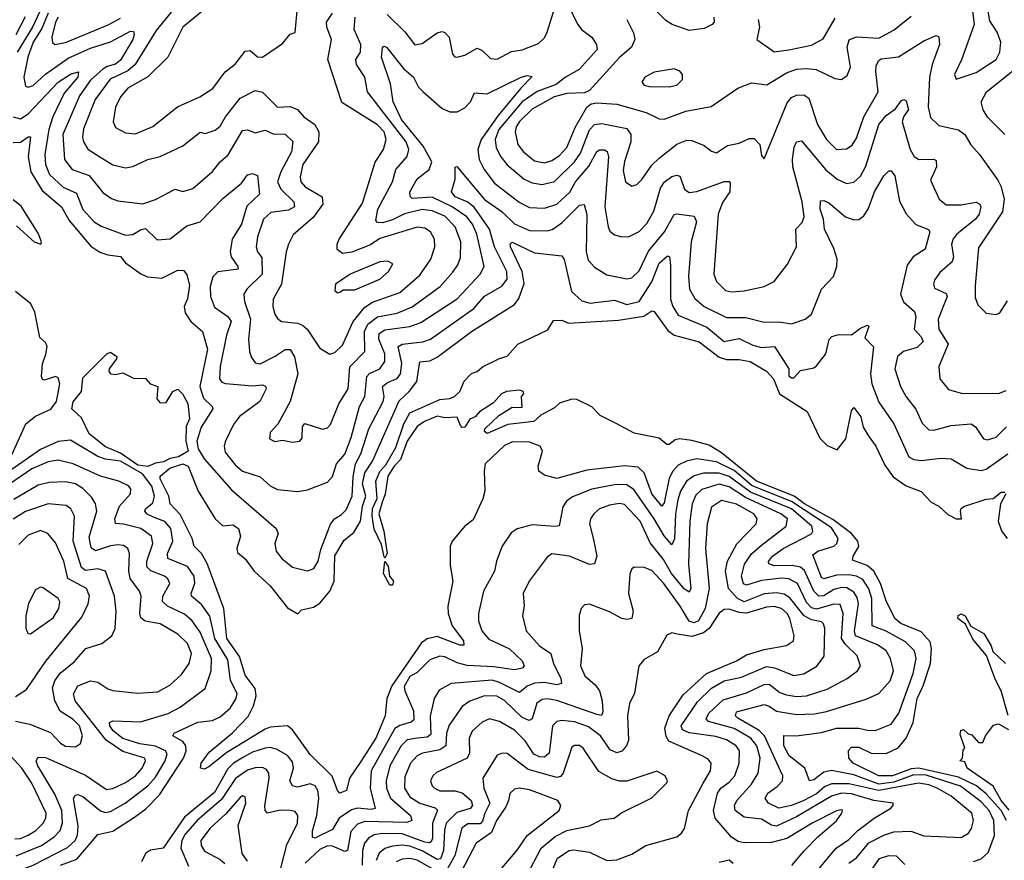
# Model space of a CAD drawing. Extents: x 1443846 to 1577407, y 839182 to 927291.
# Tile 504 of 535: x 1568131 to 1572078, y 889766 to 893135. Entities that reach past the tile are written whole.
import ezdxf

# ---------------------------------------------------------------- set-up
doc = ezdxf.new("R2010")
doc.units = 0

msp = doc.modelspace()

# ---------------------------------------------------------------- linework, layer by layer
at = {"layer": '0CON20XD'}
for points in [[(1569604.4, 893155), (1569675.5, 893085.5), (1569715, 893034), (1569745, 893040), (1569805, 893082.7), (1569825, 893087.5), (1569835, 893083.3), (1569852.5, 893065), (1569866.5, 892996.5), (1569875, 892986), (1569885, 892984.3), (1569915, 892992.5), (1569965, 893020), (1569985, 893010.8), (1570018.7, 892978.7), (1570045, 892976.7), (1570102.4, 893007.6), (1570145, 893013.8), (1570210.9, 893039.1), (1570235, 893061.8), (1570245.8, 893085), (1570283.6, 893205)], [(1570311.1, 893235), (1570367.1, 893117.1), (1570385, 893094.6), (1570425.3, 893065), (1570443.3, 893035), (1570445.9, 893015), (1570374.3, 892935.7), (1570319.2, 892905), (1570282.2, 892875), (1570205, 892846.5), (1570145, 892805.6), (1570051.5, 892695), (1570037.2, 892655), (1570041.5, 892621.5), (1570059.7, 892585), (1570085, 892553.1), (1570154.1, 892495), (1570185, 892480.7), (1570225.7, 892474.3), (1570275, 892486.2), (1570355, 892565.2), (1570379.7, 892600.3), (1570415, 892693.7), (1570435, 892714.5), (1570465, 892719), (1570565, 892698.8), (1570580.8, 892675), (1570581, 892645), (1570555, 892567.1), (1570550.9, 892530.9), (1570560, 892485), (1570585, 892467.5), (1570605, 892474.3), (1570625, 892494.5), (1570665, 892551.2), (1570695, 892580.4), (1570765, 892635.7), (1570805, 892652.2), (1570825, 892650.7), (1570875, 892631.2), (1570905, 892607.5), (1570925, 892600.9), (1570968.8, 892631.2), (1571015, 892639.7), (1571055, 892658.5), (1571075, 892659.1), (1571098.5, 892635), (1571105, 892590), (1571115, 892576.7), (1571208, 892802), (1571225, 892823.5), (1571245, 892832.9), (1571275, 892833.8), (1571295, 892820.4), (1571329.5, 892715), (1571365.3, 892655), (1571405, 892614.7), (1571445, 892617.1), (1571468, 892632), (1571485, 892660), (1571514.9, 892745.1), (1571572.7, 892845), (1571562.5, 892927.5), (1571565, 892950.8), (1571575, 892971.2), (1571585, 892978.2), (1571653.7, 892986.3), (1571755, 893049.4), (1571805, 893071.4), (1571816.2, 893066.2), (1571818.8, 893035), (1571788.8, 892955), (1571778.4, 892905), (1571773.4, 892785), (1571782.2, 892742.2), (1571815, 892710.4), (1571895, 892692.9), (1571920, 892675), (1571943.9, 892633.9), (1571979.2, 892595), (1572052.3, 892492.3), (1572066, 892465), (1572078.1, 892415), (1572071.3, 892365), (1571975, 892220), (1571961.3, 892068.7), (1571960.9, 892020.9), (1571971.8, 891991.8), (1572005, 891958), (1572045, 891953.3), (1572059.7, 891960.3), (1572091.3, 892008.7)], [(1568211.3, 893165), (1568182.9, 893105), (1568121.5, 893005)], [(1568245, 893161), (1568220.6, 893099.4), (1568184.9, 893045), (1568164.2, 892985), (1568148.3, 892905), (1568155, 892868.2), (1568165, 892864.7), (1568185, 892871.1), (1568235, 892916.5), (1568325, 892981.2), (1568415, 893021.1), (1568495, 893045.9), (1568575, 893088.5), (1568587.3, 893087.3), (1568590.8, 893075), (1568585.2, 893055), (1568535, 892972.5), (1568515, 892956.6), (1568482.2, 892947.8), (1568464, 892936), (1568415, 892892.1), (1568371, 892829), (1568304.8, 892675), (1568311, 892575), (1568341.8, 892535), (1568409.9, 892509.9), (1568465, 892442.3), (1568498.7, 892418.7), (1568525, 892408.7), (1568625, 892396.2), (1568675, 892413.6), (1568755, 892455.5), (1568785, 892446.7), (1568825, 892458.8), (1568903.5, 892526.5), (1568934.5, 892565.5), (1568966.5, 892593.5), (1569025, 892691.2), (1569045, 892693.8), (1569075, 892681.2), (1569115, 892691.5), (1569147.6, 892677.6), (1569195, 892675.9), (1569226.2, 892646.2), (1569221.1, 892605), (1569178.3, 892525), (1569165.2, 892485), (1569178.1, 892455), (1569230.8, 892405), (1569232.9, 892385), (1569209.1, 892370.9), (1569137.9, 892362.1), (1569108.4, 892335), (1569084.7, 892265), (1569079.4, 892225), (1569084.6, 892205), (1569101.3, 892181.3), (1569103, 892115), (1569041.5, 892055), (1569030, 892035), (1569032.5, 892005), (1569056, 891935), (1569047.9, 891855), (1569052.2, 891805), (1569060.5, 891780.5), (1569075, 891760), (1569095, 891755.4), (1569155, 891785.7)], [(1568738.4, 893165), (1568678.3, 893091.7), (1568594.1, 892955), (1568565, 892929.6), (1568493.8, 892896.2), (1568434.1, 892815), (1568386.8, 892696.8), (1568383.4, 892663.4), (1568386.6, 892645), (1568405, 892615.5), (1568452.7, 892585), (1568505, 892553.4), (1568555, 892541.6), (1568585, 892546), (1568645, 892574.6), (1568695, 892586.1), (1568785, 892628.8), (1568855, 892684.4), (1568875, 892678.8), (1568915, 892691.8), (1568935, 892708.2), (1568956.2, 892745), (1569015, 892819.7), (1569075, 892850.9), (1569105, 892844.7), (1569165, 892783.8), (1569215, 892787.2), (1569244.8, 892774.8), (1569270.9, 892745), (1569315, 892715.3), (1569330.4, 892685), (1569329.4, 892645), (1569266.2, 892555), (1569255.3, 892505), (1569258.7, 892485), (1569276.1, 892465), (1569344, 892425), (1569346.2, 892395), (1569308, 892342), (1569227.7, 892272.3), (1569208.9, 892235), (1569198.9, 892205), (1569180.3, 892075), (1569147.5, 892015), (1569146.1, 891985), (1569154.6, 891955), (1569165, 891937.1), (1569181.2, 891925), (1569245, 891919), (1569265, 891911.1), (1569283.9, 891893.9), (1569335, 891817.8), (1569375, 891794.6), (1569395, 891801.1), (1569425, 891830), (1569468.2, 891925), (1569515, 891982.7), (1569545, 892002.4), (1569655, 892041.7), (1569735, 892111.2), (1569779.4, 892175), (1569794.7, 892225), (1569793.4, 892255), (1569777.7, 892285), (1569755, 892299.2), (1569725, 892303.7), (1569575, 892257.2), (1569537.4, 892232.6), (1569462.9, 892202.9), (1569425, 892197.5), (1569403.3, 892213.3), (1569403.3, 892235), (1569411.6, 892255), (1569505, 892399.5), (1569556.5, 892563.5), (1569590, 892615), (1569600.2, 892655), (1569592.7, 892685), (1569565, 892713), (1569422.7, 892802.7), (1569366.2, 892975), (1569381.6, 893055), (1569362.6, 893105), (1569361.4, 893125), (1569385, 893160.6)], [(1568859.3, 893165), (1568785, 893104.5), (1568724.8, 892985.2), (1568645, 892905.3), (1568565, 892860), (1568534.7, 892825), (1568515.3, 892784.7), (1568506.4, 892725), (1568515, 892703.1), (1568555, 892680.9), (1568595, 892676.9), (1568665, 892706.9), (1568763.3, 892785), (1568854, 892826), (1568905, 892859.3), (1568955, 892925.5), (1568995, 892956.9), (1569035, 893009.3), (1569055, 893011.2), (1569085, 892986.2), (1569105, 892984.4), (1569185, 893040), (1569215, 893076.2), (1569235, 893083.8), (1569244.7, 893185)], [(1570913.2, 893145), (1570914.6, 893125.4), (1570906.5, 893115), (1570875, 893099.2), (1570815, 893091.2), (1570746.1, 893116.1), (1570721.7, 893131.7), (1570681.3, 893171.3)], [(1571950.5, 893170.5), (1571957.5, 893115), (1571906.5, 892973.5), (1571878.6, 892915), (1571885, 892896.2), (1571965, 892922.7), (1572045, 892974.6), (1572060.7, 893005), (1572063.8, 893045), (1572050, 893085), (1572020.3, 893130.3), (1572010.8, 893185)], [(1568153.2, 893146.8), (1568115.7, 893074.3)], [(1568285.6, 893145), (1568275, 893124.6), (1568260.2, 893065), (1568263.4, 893043.4), (1568272.5, 893035), (1568315, 893043.1), (1568485.9, 893114.1), (1568535, 893140.7)], [(1569155, 891785.7), (1569195, 891812.7), (1569215, 891812.5), (1569233.1, 891783.1), (1569245.8, 891715), (1569216.1, 891605), (1569166.1, 891513.9), (1569135, 891480), (1569132, 891455), (1569154.5, 891444.5), (1569185, 891449.5), (1569225, 891441.5), (1569254.6, 891445.4), (1569262.9, 891457.1), (1569265.3, 891505), (1569273.7, 891516.3), (1569345, 891493.5), (1569365, 891498.9), (1569376.9, 891513.1), (1569411.2, 891595), (1569448.1, 891655), (1569455, 891743.8), (1569514.8, 891805.2), (1569513, 891885), (1569527, 891915), (1569565, 891943.3), (1569645, 891958.5), (1569705, 891984), (1569816.7, 892065), (1569867.5, 892122.5), (1569887.9, 892152.1), (1569897.8, 892182.2), (1569900, 892245), (1569876.6, 892305), (1569835, 892347.2), (1569785, 892369.1), (1569745, 892373.7), (1569673.4, 892356.6), (1569625, 892332.6), (1569585, 892321), (1569565, 892322.1), (1569559.5, 892329.5), (1569566.6, 892375), (1569625.5, 892484.5), (1569638.8, 892535), (1569683.8, 892586.2), (1569691.7, 892615), (1569680.2, 892645), (1569525.6, 892845.6), (1569514.1, 892905), (1569481.2, 892955), (1569478.4, 892975), (1569497.2, 893005), (1569499.3, 893035), (1569471.6, 893095), (1569476.1, 893145)], [(1570565, 893136.2), (1570592, 893082), (1570597.1, 893055), (1570583.4, 893025), (1570535, 892983.1), (1570415, 892850.4), (1570395, 892841.5), (1570325, 892839.3), (1570273.8, 892826.2), (1570185, 892776.1), (1570135, 892727.1), (1570122, 892705), (1570117.4, 892685), (1570128.4, 892635), (1570150.5, 892605), (1570195, 892569.1), (1570235, 892560.9), (1570265, 892571), (1570295, 892590.7), (1570325, 892622.2), (1570357.9, 892702.1), (1570405, 892784.6), (1570422.6, 892797.4), (1570445, 892801.8), (1570525, 892796.6), (1570643, 892763), (1570695, 892737.3), (1570715, 892735.5), (1570801.7, 892768.3), (1570902.7, 892787.3), (1571009.3, 892860.7), (1571065, 892881.1), (1571125.8, 892874.2), (1571205, 892922), (1571245, 892935.9), (1571285, 892939.6), (1571323.8, 892935), (1571398.9, 892898.9), (1571425.5, 892894.5), (1571448.7, 892911.3), (1571460.9, 892945), (1571448.6, 893025), (1571455.7, 893054.3), (1571485, 893066.6), (1571575, 893061), (1571636.1, 893093.9), (1571705, 893148.5)], [(1571091.4, 893135), (1571097.1, 893105), (1571085.8, 893055), (1571155.5, 893005.5)], [(1571155.5, 893005.5), (1571215, 893013.8), (1571305, 893033.3), (1571352.5, 893057.5), (1571399.7, 893140.3)], [(1568105.2, 892745.2), (1568135, 892737.6), (1568165, 892758), (1568285.3, 892885), (1568335, 892916.5), (1568366.4, 892926.4), (1568364.1, 892905), (1568309.8, 892840.2), (1568264.6, 892745), (1568247.5, 892695), (1568231.5, 892595), (1568234.1, 892555), (1568250.8, 892515), (1568305, 892463.4), (1568359.4, 892439.4), (1568385, 892374.6), (1568429.6, 892325), (1568457.4, 892307.4), (1568555, 892270.8), (1568585, 892273.3), (1568615, 892293.2), (1568635, 892298.1), (1568682.4, 892252.4), (1568735, 892256.2), (1568801.4, 892308.6), (1568855, 892324.1), (1568945, 892418.5), (1569020, 892480), (1569045, 892513.6), (1569065, 892517.7), (1569085, 892510.6), (1569092.3, 892435), (1569042, 892388), (1569020.2, 892315), (1568982.6, 892255), (1568974.4, 892205), (1568978.8, 892185), (1569006.2, 892145), (1569006.4, 892135), (1568925, 892124.7), (1568906, 892104), (1568894.7, 892065), (1568896.5, 892025), (1568912.5, 891982.5), (1568965.8, 891945), (1568979.1, 891925), (1568959.8, 891870.2), (1568934.7, 891744.7), (1568932.2, 891695), (1568942, 891682), (1568956.5, 891676.5), (1569065, 891667.9), (1569105, 891671.9), (1569116.5, 891666.5), (1569119.4, 891655), (1569093.3, 891605), (1569012.1, 891545), (1568987.9, 891512.1), (1568955, 891443.3), (1568950.7, 891425), (1568955, 891401.8), (1568995, 891351.2), (1569024.5, 891325), (1569095, 891303.1), (1569135, 891266.2), (1569165, 891252.5), (1569245, 891244.5), (1569285, 891250.4), (1569365, 891281.8), (1569385.6, 891304.4), (1569400.8, 891355), (1569435, 891393.1), (1569459.9, 891460.1), (1569493.3, 891585), (1569515.2, 891625), (1569522.5, 891705), (1569533.2, 891716.8), (1569575, 891736.2), (1569595.2, 891765), (1569594.8, 891795.2), (1569570.9, 891855), (1569572.5, 891877.5), (1569595, 891892.4), (1569694.9, 891905.1), (1569738.8, 891921.2), (1569885, 892016.2), (1569976.6, 892115), (1569992.8, 892145), (1569963.6, 892275), (1569946.3, 892315), (1569923.7, 892345), (1569864.8, 892385), (1569785, 892423.6), (1569705, 892418.6), (1569696.1, 892426.1), (1569695.3, 892445.3), (1569725, 892497.6), (1569772.5, 892535), (1569783.8, 892565), (1569748, 892628), (1569662.3, 892735), (1569628, 892805), (1569617.9, 892877.9), (1569581.6, 892985), (1569585, 893022.5), (1569590.7, 893029.3), (1569601.4, 893025), (1569669.6, 892939.6), (1569710, 892905), (1569730, 892865), (1569746.7, 892846.7), (1569825, 892779.2), (1569855, 892766), (1569885, 892765.4), (1569915, 892781.1), (1569938.2, 892805), (1569955, 892841.5), (1570005, 892837), (1570141.2, 892905), (1570165, 892910.6), (1570185, 892906.7), (1570139.5, 892860.5), (1570049.7, 892750.3)], [(1570735, 892865.5), (1570765, 892871.8), (1570788.1, 892895), (1570788.6, 892915), (1570778, 892928), (1570755, 892937.5), (1570674, 892925), (1570637.5, 892905), (1570625.7, 892885), (1570635, 892872.2), (1570655, 892866.5), (1570735, 892865.5)], [(1572080.8, 892675), (1572012.2, 892742.2), (1571993.5, 892773.5), (1571985.8, 892805), (1572006.3, 892845), (1572119.2, 892935)], [(1570049.7, 892750.3), (1569981.3, 892655), (1569967.7, 892615), (1569972.4, 892575), (1569993, 892535), (1570035, 892479.7), (1570134, 892404), (1570175, 892382.5), (1570235, 892379.8), (1570285, 892395.2), (1570335.9, 892444.1), (1570359.5, 892485), (1570412.5, 892547.5), (1570445, 892606.7), (1570455, 892613.4), (1570475, 892612.7), (1570486.1, 892606.1), (1570491.7, 892585), (1570476.5, 892385), (1570490.6, 892305), (1570497.5, 892287.5), (1570515, 892272.7), (1570545, 892264.5), (1570575, 892265.4), (1570615, 892285.9), (1570645, 892317.9), (1570673.1, 892366.9), (1570700.3, 892459.7), (1570715, 892484.1), (1570745, 892505.8), (1570765, 892511.1), (1570777.6, 892507.6), (1570796.2, 892455), (1570815, 892442), (1570845, 892445.7), (1570955, 892486.7), (1570975, 892486.1), (1570979.6, 892479.6), (1570977.4, 892445), (1570947.9, 892402.1), (1570930.7, 892355), (1570913.2, 892115), (1570924.6, 892085), (1570960, 892050), (1570985, 892044.7), (1571035, 892047.5), (1571115, 892065.3), (1571155, 892085.5), (1571208.9, 892155), (1571245.7, 892224.3), (1571242.2, 892295), (1571267.5, 892322.5), (1571275.9, 892345), (1571267.4, 892405), (1571230.5, 892545), (1571228.4, 892575), (1571236.1, 892623.9), (1571245, 892645.9), (1571265, 892649.4), (1571315, 892590), (1571363.3, 892533.4), (1571408.5, 892495), (1571445, 892478.6), (1571475, 892483.4), (1571501.7, 892508.3), (1571522.7, 892547.3), (1571575, 892715.4), (1571605, 892750.8), (1571642.4, 892777.6), (1571665, 892809.4), (1571675, 892814.3), (1571685, 892810), (1571693.8, 892775), (1571674, 892746), (1571668, 892725), (1571700.9, 892615), (1571717, 892587), (1571735, 892574.1), (1571795, 892575.3), (1571805, 892570.6), (1571806.8, 892545), (1571782, 892492), (1571816.4, 892415), (1571845, 892393.4), (1571905, 892393), (1571965, 892404), (1571980.4, 892395), (1571984.6, 892385), (1571976.7, 892355), (1571962.8, 892335), (1571887.5, 892275), (1571873.1, 892256.9), (1571866.7, 892235), (1571873.8, 892185), (1571868.8, 892165), (1571819, 892121), (1571798.7, 892091.3), (1571793.6, 892075), (1571798.5, 892058.5), (1571845, 892037.5), (1571849.5, 892025), (1571813, 891935), (1571815.8, 891895), (1571853.1, 891835), (1571815.5, 891745), (1571820, 891695), (1571855, 891653.1), (1571905, 891638.2), (1572055, 891636.2), (1572085, 891648.2)], [(1568105, 892642.2), (1568135, 892643.3), (1568165, 892665.4), (1568175, 892665.7), (1568164.8, 892585), (1568176.3, 892525), (1568220.9, 892450.9), (1568299.4, 892385), (1568329.9, 892329.9), (1568416.7, 892226.7), (1568453.1, 892203.1), (1568485, 892192.3), (1568535, 892185.9), (1568555, 892160), (1568616.5, 892116.5), (1568644, 892104), (1568700.8, 892099.2), (1568765, 892131.2), (1568789.1, 892129.1), (1568801.6, 892111.6), (1568811.3, 892071.3), (1568803.7, 892016.3), (1568790.7, 891985), (1568795, 891960), (1568817.2, 891925), (1568863.8, 891885), (1568883.5, 891815), (1568853.3, 891665), (1568868.1, 891618.1), (1568903.3, 891585), (1568905.4, 891575), (1568858.1, 891501.9), (1568840.8, 891445), (1568846.7, 891415), (1568870.8, 891375), (1568980.1, 891250.1), (1569159.6, 891095), (1569167.3, 891075), (1569153.9, 891035), (1569159.6, 891005), (1569181.8, 890975), (1569225, 890940.9), (1569285, 890926.5), (1569310, 890935), (1569328.1, 890965), (1569338.8, 891011.2), (1569376.5, 891113.5), (1569392.9, 891135), (1569421.2, 891151.2), (1569440.2, 891169.8), (1569463.5, 891225), (1569467.9, 891302.1), (1569478, 891355), (1569498.4, 891395), (1569530.8, 891495), (1569588.4, 891605), (1569591.9, 891625), (1569586.2, 891665), (1569605, 891681.2), (1569643.8, 891696.2), (1569657.4, 891715), (1569663.4, 891756.6), (1569648.2, 891825), (1569664.2, 891835), (1569746.9, 891843.1), (1569778, 891855), (1569952.2, 891977.8), (1569995, 892026.2), (1570063.7, 892066.3), (1570084.7, 892095), (1570083.7, 892125), (1570035.1, 892225), (1570014.1, 892295.9), (1569953.2, 892383.2), (1569925.3, 892405), (1569876.9, 892425), (1569861.6, 892445), (1569876.2, 892495), (1569876.4, 892543.6), (1569883.8, 892546.2), (1569995, 892413.6), (1570065, 892364.7), (1570115, 892316.1), (1570175, 892289.6), (1570245, 892289), (1570265.8, 892294.2), (1570305, 892321.2), (1570375, 892391.5), (1570394.5, 892394.5), (1570404, 892354), (1570401.6, 892205), (1570410.5, 892170.5), (1570435, 892142.7), (1570485, 892112.9), (1570565, 892096.7), (1570585, 892100.4), (1570615, 892127.7), (1570652.4, 892207.6), (1570715.7, 892285), (1570755, 892353.5), (1570765, 892357.3), (1570835, 892347.2), (1570843.8, 892325), (1570823, 892245), (1570812.1, 892105), (1570816.2, 892055), (1570837.2, 892017.2), (1570875.5, 891985.5), (1570965, 891941.2), (1571041.6, 891941.6), (1571115, 891922.5), (1571175, 891923.7), (1571225, 891915.5), (1571280, 891935), (1571305, 891954.4), (1571344.8, 892055.2), (1571393.1, 892105), (1571407.3, 892145), (1571408.1, 892175), (1571395, 892218.1), (1571356.9, 892295), (1571353.8, 892335), (1571339.4, 892375), (1571341.8, 892408.2), (1571355, 892410), (1571375, 892400.5), (1571441.1, 892345), (1571475, 892332.6), (1571495, 892333.6), (1571515, 892348.9), (1571533, 892375), (1571558.3, 892445), (1571595, 892509.1), (1571615, 892529.2), (1571625, 892529.2), (1571638.7, 892508.7), (1571657.4, 892407.4), (1571685, 892356.7), (1571723.8, 892313.8), (1571774.6, 892294.6), (1571779.6, 892285), (1571760.4, 892215), (1571712.7, 892185), (1571689.1, 892150.9), (1571661.7, 892035), (1571673.5, 892003.5), (1571718.6, 891965), (1571723.3, 891945), (1571717.1, 891895), (1571745, 891863.8), (1571753.3, 891845), (1571728.9, 891821.1), (1571674.5, 891805.5), (1571650.4, 891785), (1571639.6, 891735), (1571662.5, 891665), (1571685, 891623.3), (1571724, 891574), (1571748.2, 891518.2), (1571775, 891491.5), (1571795, 891489.1), (1571865, 891508.6), (1571945, 891514.7), (1571962.9, 891502.9), (1571994.4, 891455), (1572010.4, 891450.4)], [(1568118.6, 892308.6), (1568189.5, 892245), (1568215.8, 892235), (1568218.2, 892245), (1568205, 892279.6), (1568137, 892387), (1568105, 892412.2)], [(1571955, 889761.2), (1571985, 889771.5), (1572012.8, 889797.2), (1572039.2, 889865), (1572035.7, 889925), (1572017.2, 889965), (1571985, 889999.6), (1571902.9, 890063), (1571765, 890107.1), (1571715, 890107.9), (1571635, 890079.4), (1571575, 890070.5), (1571475, 890108.4), (1571385, 890126.2), (1571355, 890118.6), (1571315, 890088), (1571296.7, 890085), (1571278.7, 890135), (1571216.2, 890185), (1571194.8, 890225), (1571193.9, 890266.1), (1571244.1, 890264.1), (1571345, 890277.5), (1571405, 890295.2), (1571495, 890295.2), (1571535, 890286.1), (1571565, 890287.1), (1571625, 890310.9), (1571654.8, 890355), (1571712.5, 890515), (1571725.2, 890575), (1571717.5, 890605), (1571682, 890642), (1571605, 890684.2), (1571548.6, 890705), (1571547.4, 890815), (1571535, 890854.1), (1571510.8, 890890.8), (1571485.4, 890905), (1571455, 890910.2), (1571405, 890908), (1571355, 890894), (1571345, 890898.8), (1571310.3, 890989.8), (1571330.9, 891005), (1571395.4, 891024.6), (1571406.4, 891035), (1571412.5, 891055), (1571385, 891097.7), (1571326.4, 891136.4), (1571225, 891203.4), (1571067.1, 891267.1), (1570995, 891328.1), (1570925, 891363.4), (1570845.4, 891374.6), (1570804.1, 891365.9), (1570771.1, 891348.9), (1570749.6, 891325), (1570735, 891296.9), (1570715, 891198.6), (1570705, 891184.7), (1570665.1, 891235.1), (1570635, 891318.7), (1570610.8, 891340.8), (1570555, 891347.2), (1570405, 891329.1), (1570285, 891295.6), (1570235, 891309.4), (1570212.5, 891325), (1570209.2, 891345), (1570226.6, 891405), (1570217.3, 891425), (1570175, 891441), (1570107, 891443), (1570075, 891427.8), (1569997.6, 891355), (1569992.6, 891327.4), (1569995.3, 891245), (1569987.9, 891215), (1569949.2, 891130.8), (1569915, 891105.5), (1569865.5, 891045), (1569857.1, 891025), (1569857.1, 890947.1), (1569867.8, 890885), (1569847.5, 890785), (1569848.6, 890755), (1569864.7, 890705), (1569909.7, 890645), (1569911.7, 890628.3), (1569895, 890628), (1569805, 890662.3), (1569765, 890654.1), (1569742.5, 890637.5), (1569622.7, 890465), (1569602.7, 890415), (1569596.8, 890345), (1569558.7, 890255), (1569498.8, 890161.2), (1569453.4, 890095), (1569441.9, 890045), (1569415, 890035.6), (1569405.4, 890045.4), (1569383.5, 890103.5), (1569295, 890190), (1569225, 890288.9), (1569205, 890305.3), (1569135, 890299), (1569115, 890291.3), (1568961.5, 890198.5), (1568889.7, 890140.3), (1568871.7, 890131.7), (1568856.2, 890135), (1568858.9, 890155), (1568891.1, 890198.9), (1568983.7, 890276.3), (1569047.7, 890342.3), (1569068.8, 890385), (1569078.6, 890425), (1569074.9, 890454.9), (1569035, 890507.9), (1569012.9, 890582.9), (1568961.5, 890655), (1568949.1, 890775), (1568883.2, 890955), (1568859.8, 890995), (1568830, 891025), (1568822.8, 891055), (1568775, 891152), (1568735, 891194.6), (1568729.6, 891225), (1568694.4, 891295), (1568694, 891306), (1568733.2, 891336.8), (1568785, 891354.8), (1568806, 891345), (1568846.9, 891245), (1568915, 891134.5), (1568945, 891105.8), (1568985, 891110.4), (1569007.8, 891095), (1569016.1, 891065), (1569002.2, 891015), (1569005, 891000), (1569035, 890974.3), (1569071.5, 890925), (1569135, 890865.4), (1569205, 890777.5), (1569246.2, 890753.8), (1569260.6, 890769.4), (1569309.3, 890780.7), (1569335, 890796.9), (1569373.9, 890845), (1569392.1, 890885), (1569394.4, 890985.6), (1569431.4, 891048.6), (1569470.1, 891079.9), (1569497.9, 891125), (1569505.3, 891185), (1569518.4, 891225), (1569505.1, 891275), (1569515, 891318.9), (1569545.1, 891365), (1569652.2, 891607.8), (1569692.1, 891645), (1569722.6, 891685), (1569735, 891763.3), (1569775, 891767.6), (1569805, 891781.9), (1569942.7, 891885), (1570115, 891993.6), (1570132.7, 892017.3), (1570153, 892077), (1570145.3, 892125.3), (1570098.9, 892225), (1570097.5, 892235), (1570105, 892243.1), (1570195, 892200.5), (1570305, 892188.9), (1570314.1, 892174.1), (1570342.9, 892045), (1570385, 892008), (1570418.1, 891998.1), (1570515, 892010.2), (1570565, 891993.9), (1570615, 892004.8), (1570665.5, 892084.5), (1570695, 892159.2), (1570728.4, 892188.4), (1570735.8, 892185), (1570740.2, 892150.2), (1570740.3, 892015), (1570749.8, 891985), (1570771.1, 891951.1), (1570885, 891902.5), (1570955, 891845.7), (1571015, 891856.6), (1571070.2, 891830.2), (1571105, 891821.1), (1571156.4, 891825), (1571214.3, 891735), (1571215, 891707.5), (1571225, 891699.2), (1571235, 891700), (1571260.8, 891729.2), (1571315, 891740), (1571325, 891747.5), (1571363, 891795), (1571376.4, 891853.6), (1571386.8, 891865), (1571415, 891873), (1571465, 891872.4), (1571501.5, 891898.5), (1571530, 891910), (1571534.4, 891905), (1571519.6, 891859.6), (1571554, 891824), (1571542.3, 891715), (1571547, 891675), (1571575, 891602.1), (1571635, 891515.5), (1571695, 891382.2), (1571715, 891372.1), (1571745, 891368.1), (1571825, 891378), (1571865, 891375.3), (1571928.1, 891338.1), (1571985, 891328.4), (1572005, 891333.3), (1572092.3, 891395)], [(1569405, 892040), (1569415, 892042.5), (1569427.5, 892052.5), (1569475, 892052.3), (1569574.3, 892095), (1569610, 892125), (1569626.6, 892156.6), (1569607.2, 892167.2), (1569575, 892164.6), (1569456, 892115), (1569396.7, 892075), (1569395, 892050), (1569405, 892040)], [(1568099.6, 891390.4), (1568155.6, 891515), (1568195, 891545.9), (1568256.1, 891573.9), (1568279, 891605), (1568292.7, 891675), (1568285, 891699.2), (1568275, 891705.4), (1568230.5, 891690.5), (1568222.9, 891692.9), (1568218.5, 891705), (1568222.5, 891755), (1568236.3, 891793.7), (1568241.8, 891825), (1568235, 891840.5), (1568211.7, 891861.7), (1568192, 891962), (1568175.4, 891995.4), (1568115, 892045.8)], [(1572086.7, 889925), (1572064.9, 889965), (1572005, 890032.1), (1571966, 890065), (1571895, 890099), (1571735, 890134.7), (1571705, 890132), (1571630.5, 890105), (1571575, 890104.5), (1571472.2, 890155), (1571455.3, 890175), (1571454, 890206), (1571465, 890219.7), (1571495, 890219.3), (1571545, 890195.7), (1571605, 890193.8), (1571652.9, 890217.1), (1571685.2, 890254.8), (1571712.4, 890317.6), (1571729.1, 890415), (1571753.4, 890465), (1571782.7, 890555), (1571785.8, 890615), (1571781.2, 890641.2), (1571745, 890681.6), (1571663.1, 890715), (1571639.7, 890735), (1571605, 890805.4), (1571581.9, 890875), (1571554.9, 890924.9), (1571527.8, 890947.8), (1571469.1, 890969.1), (1571471.6, 890985), (1571495, 891022.9), (1571491.6, 891045), (1571465.1, 891075), (1571391.2, 891131.2), (1571276.8, 891195), (1571235.5, 891225.5), (1571084.4, 891285), (1570945, 891399.1), (1570895, 891429.2), (1570825, 891448.8), (1570775.5, 891454.5), (1570759.1, 891450.9), (1570735, 891431.9), (1570725, 891432), (1570695, 891457.5), (1570595, 891477.5), (1570525.4, 891515.4), (1570457.9, 891547.9), (1570425, 891583.8), (1570365, 891612), (1570345, 891614.3), (1570295, 891598.1), (1570275, 891579.2), (1570219.7, 891550.3), (1570192.5, 891525), (1570087.5, 891512.5), (1570005, 891476.2), (1569994, 891484), (1569996.2, 891495), (1570051.9, 891548.1), (1570105, 891582.5), (1570145, 891580), (1570142.5, 891625), (1570152.5, 891635), (1570150, 891645), (1570135, 891650), (1570082.5, 891645), (1570062, 891635), (1570030.2, 891599.8), (1569975, 891563.8), (1569956.9, 891543.1), (1569935, 891534), (1569915, 891501.4), (1569905, 891500.8), (1569898.3, 891508.3), (1569885, 891541.9), (1569835, 891539.1), (1569805, 891545.5), (1569753.3, 891525), (1569725, 891503.8), (1569684.8, 891445.2), (1569657.6, 891372.4), (1569631.8, 891345), (1569607.1, 891305), (1569596.8, 891233.2), (1569585.3, 891205), (1569570.5, 891155), (1569590.4, 891085), (1569604.2, 890995), (1569595, 890976.2), (1569592.2, 890982.2), (1569581.4, 891031.4), (1569552.8, 891092.8), (1569543.7, 891145), (1569545.4, 891175.4), (1569564.3, 891215.7), (1569559.2, 891285), (1569575, 891324.7), (1569599.1, 891350.9), (1569639.5, 891420.5), (1569670.8, 891515), (1569695, 891559.3), (1569815, 891612.9), (1569855, 891616.9), (1569874.2, 891625), (1569895.5, 891645), (1569913.6, 891686.4), (1569942.7, 891717.3), (1569965, 891724.3), (1569986.9, 891743.1), (1570055, 891776.7), (1570085, 891786.2), (1570127.5, 891835), (1570247.9, 891892.1), (1570270.4, 891929.6), (1570305, 891930.4), (1570331.2, 891918.8), (1570531.1, 891931.1), (1570633.6, 891946.4), (1570665, 891968.2), (1570675, 891965.6), (1570729.6, 891889.6), (1570755, 891870.5), (1570855, 891844.2), (1570935, 891781.7), (1570965, 891772.4), (1571015, 891773.5), (1571059.2, 891765), (1571125, 891726.8), (1571152.6, 891695), (1571177.2, 891635), (1571288.5, 891565), (1571338.1, 891458.1), (1571367.7, 891427.7), (1571408.6, 891411.4), (1571442.5, 891455), (1571465, 891567.5), (1571475, 891581.2), (1571503, 891543), (1571512.4, 891502.4), (1571534.6, 891464.6), (1571562.5, 891425), (1571599.1, 891349.1), (1571633.2, 891303.2), (1571685, 891266.9), (1571745, 891244.3), (1571785, 891200.6), (1571815, 891185.5), (1571852.3, 891152.3), (1571885, 891133.8), (1571907.1, 891135), (1571902.2, 891165), (1571904.7, 891175.3), (1571916, 891184), (1572005, 891212.7), (1572033.9, 891216.1), (1572065, 891241.1), (1572080.8, 891240.8)], [(1568645, 891343.6), (1568605, 891349.7), (1568535, 891397.4), (1568475, 891422.7), (1568410, 891475), (1568379, 891539), (1568340.3, 891575), (1568345, 891602.9), (1568378.9, 891645), (1568385, 891700), (1568480, 891795), (1568495, 891802.5), (1568520, 891785), (1568519.1, 891775), (1568490, 891735), (1568488, 891725), (1568495.7, 891715.7), (1568515, 891712.9), (1568545, 891719.2), (1568587.5, 891697.5), (1568635, 891697.1), (1568654.8, 891674.8), (1568684.6, 891664.6), (1568680.8, 891615), (1568695, 891599.4), (1568718.8, 891601.2), (1568744.7, 891645), (1568765, 891653.8), (1568783.3, 891635), (1568805, 891596.2), (1568812.2, 891535), (1568799.2, 891505), (1568796.9, 891445), (1568806.3, 891405), (1568767.6, 891382.4), (1568735, 891376), (1568707.8, 891362.2), (1568675, 891358.1), (1568645, 891343.6)], [(1572010.4, 891450.4), (1572045, 891461.3), (1572086.4, 891503.6)], [(1568295, 889746.7), (1568359.9, 889770.1), (1568445, 889869.6), (1568505, 889882.4), (1568591.3, 889938.7), (1568637.2, 889972.8), (1568691.2, 890028.8), (1568788.4, 890175), (1568798.8, 890205), (1568797.8, 890225), (1568785, 890241.6), (1568745.7, 890265), (1568751.1, 890275), (1568845, 890319.5), (1568904.4, 890325.6), (1568935, 890341.4), (1568974.6, 890375.4), (1568998.6, 890415), (1569003, 890435), (1568976.9, 890486.9), (1568965, 890568.9), (1568913.6, 890655), (1568893.9, 890743.9), (1568860.6, 890790.6), (1568820.4, 890825), (1568818.2, 890835), (1568833.7, 890876.3), (1568831.2, 890905), (1568804, 890944), (1568724.7, 890975), (1568723.7, 890995), (1568745.2, 891045), (1568737, 891095), (1568713.5, 891123.5), (1568670.1, 891140.1), (1568642.6, 891152.6), (1568632.9, 891165), (1568636, 891175), (1568665, 891199.1), (1568672.3, 891225), (1568661.2, 891265), (1568624.1, 891315), (1568535, 891364.9), (1568475, 891373.6), (1568445, 891384.4), (1568335, 891449.3), (1568285, 891443.7), (1568215, 891412.7), (1568069.3, 891310.7)], [(1568714.2, 890165), (1568722.2, 890192.2), (1568715.1, 890205.1), (1568675, 890223.6), (1568612.8, 890232.8), (1568545, 890254.2), (1568505.7, 890285), (1568492.6, 890305), (1568491.9, 890318.1), (1568505, 890325.3), (1568615, 890320.4), (1568726, 890354), (1568775, 890379.7), (1568875.4, 890455), (1568898.9, 890525), (1568900.2, 890575), (1568855, 890679.7), (1568822.8, 890725), (1568792, 890752), (1568723.9, 890785), (1568703.3, 890803.3), (1568705.7, 890825), (1568732.8, 890875), (1568725, 890893.6), (1568711.1, 890905), (1568656.6, 890926.6), (1568641.5, 890941.5), (1568641, 890965), (1568665.2, 891035), (1568659.7, 891065), (1568616.4, 891095), (1568547.3, 891112.7), (1568515.4, 891115.4), (1568512.9, 891135), (1568531.9, 891185), (1568575.4, 891235), (1568576.2, 891255), (1568567.3, 891267.3), (1568529.2, 891285), (1568455, 891305.7), (1568345, 891354.5), (1568285, 891369), (1568245, 891362.4), (1568180, 891335), (1568095, 891276.2)], [(1571295.3, 890885.3), (1571277.4, 890927.4), (1571261.2, 890941.2), (1571227.6, 890947.6), (1571155, 890945.7), (1571134.3, 890954.3), (1571133.3, 890963.3), (1571149.5, 890985), (1571191.2, 891015), (1571305, 891074.7), (1571310.6, 891085), (1571306, 891105), (1571225, 891173.8), (1571061.3, 891241.3), (1570975, 891303.6), (1570935, 891316.9), (1570872, 891318), (1570835, 891307.3), (1570804.3, 891285), (1570780.7, 891245), (1570769.9, 891210.1), (1570760.3, 891155), (1570756.1, 891053.9), (1570745, 891030), (1570715, 891066.7), (1570674.9, 891135), (1570592.4, 891252.4), (1570562.3, 891272.3), (1570515, 891271.3), (1570425, 891252.9), (1570346.8, 891223.2), (1570323.5, 891205), (1570307.8, 891182.2), (1570293.3, 891106.7), (1570277, 891103), (1570185, 891110.9), (1570125.3, 891094.7), (1570102, 891078), (1570065.4, 891025), (1570042.5, 890965), (1570035, 890924.2), (1569990, 890845), (1569970.8, 890755), (1569970.3, 890725), (1569983.3, 890685), (1570011.7, 890651.7), (1570094, 890614), (1570145.9, 890565), (1570153.2, 890545), (1570145, 890535.4), (1570115, 890529.4), (1570031.8, 890541.8), (1569925, 890546), (1569885, 890557.6), (1569835, 890581.7), (1569815, 890583.4), (1569775, 890569.8), (1569725, 890518.8), (1569695, 890502.5), (1569672.6, 890462.6), (1569674.6, 890444.7), (1569709.7, 890365), (1569710.6, 890329.4), (1569700.4, 890319.6), (1569655, 890306.7), (1569635, 890294.3), (1569539.5, 890125), (1569535.5, 890055.5), (1569556.2, 889973.8), (1569540.3, 889969.7), (1569485, 889975.4), (1569461.8, 889968.2), (1569411.7, 889935), (1569385, 889889.3), (1569315, 889854.7), (1569305, 889858.8), (1569304.5, 889884.5), (1569322.9, 889945), (1569330.6, 890015), (1569326.3, 890046.3), (1569316.2, 890065), (1569295, 890072.3), (1569245, 890058.9), (1569224.6, 890065), (1569214.7, 890085), (1569229.3, 890135), (1569225, 890160.6), (1569205, 890186), (1569160.7, 890210.7), (1569135, 890217.3), (1569115, 890214.8), (1569065, 890198.6), (1569028.7, 890178.7), (1568988.5, 890155), (1568965, 890133), (1568911.9, 890038.1), (1568791.8, 889938.2), (1568705.9, 889814.1), (1568655, 889806.6), (1568635, 889793.8), (1568619.9, 889760.1)], [(1568116.7, 889783.3), (1568219.1, 889825), (1568269.8, 889860.2), (1568293, 889885), (1568303.3, 889916.7), (1568299.9, 889965), (1568271.5, 890031.5), (1568203.4, 890145), (1568197.5, 890165), (1568205, 890178.6), (1568235, 890177.6), (1568395, 890107.5), (1568479.2, 890049.3), (1568505, 890053), (1568555, 890077.1), (1568595.3, 890105), (1568622.6, 890135), (1568636.1, 890165), (1568633.3, 890175), (1568545, 890201.4), (1568477.9, 890247.9), (1568353.9, 890405), (1568346.8, 890433.2), (1568364.4, 890465), (1568415, 890484.5), (1568445, 890480), (1568485, 890452.7), (1568505, 890446.1), (1568605, 890435.4), (1568685, 890441.2), (1568732.8, 890467.2), (1568779.3, 890510.7), (1568810.8, 890555), (1568819.4, 890595), (1568803.8, 890635), (1568765, 890671.9), (1568695, 890713.1), (1568634.8, 890724.8), (1568617.4, 890737.4), (1568613, 890755), (1568618.6, 890825), (1568610.9, 890845), (1568574.4, 890895), (1568569.3, 890925), (1568571.6, 890995), (1568564.5, 891015), (1568546.9, 891026.9), (1568525, 891030.2), (1568495, 891026.7), (1568435, 891006.5), (1568418.4, 891018.4), (1568409.2, 891060.8), (1568440.2, 891165), (1568435.8, 891195), (1568420.2, 891220.2), (1568385, 891256.5), (1568355, 891274.3), (1568315, 891282.3), (1568249.7, 891280.3), (1568205, 891269.3), (1568107.7, 891212.3)], [(1571323.2, 889716.8), (1571403.6, 889815), (1571455, 889849.8), (1571490.3, 889885), (1571555.8, 889934.2), (1571622.9, 889975), (1571632.9, 889985), (1571632.5, 889995), (1571555, 890005.8), (1571465, 890032.4), (1571425.5, 890034.5), (1571385, 890022.4), (1571245, 889939.6), (1571165, 889903.3), (1571145, 889906.5), (1571105, 889930.9), (1571035, 889939.1), (1570999.2, 889965), (1570996.6, 889985), (1571006.2, 890005), (1571065, 890070.6), (1571091.1, 890115), (1571099.2, 890175), (1571086.6, 890225), (1571061.9, 890255), (1570995, 890294.6), (1570892.4, 890322.4), (1570882.9, 890332.9), (1570893.7, 890355), (1570950.8, 890409.2), (1571045, 890437.2), (1571115, 890470), (1571135, 890471.9), (1571178.7, 890438.7), (1571205, 890428.8), (1571245, 890421.7), (1571285, 890424.4), (1571368.3, 890451.7), (1571448.1, 890495), (1571489.5, 890525), (1571501.8, 890545), (1571488.8, 890585), (1571441.3, 890631.3), (1571425.7, 890655), (1571432.3, 890755), (1571420.7, 890790.7), (1571395, 890792.7), (1571325, 890772.7), (1571305, 890777.5), (1571285, 890799.2), (1571248.9, 890875), (1571215, 890893.9), (1571185, 890896.4), (1571105, 890887.9), (1571045, 890868.6), (1571033.3, 890873.3), (1571025.2, 890905.2), (1571037.3, 890952.7), (1571065, 890993.8), (1571105, 891028.6), (1571203.2, 891105), (1571208.9, 891135), (1571182.5, 891155), (1571040.2, 891220.2), (1570975, 891262.6), (1570935, 891273), (1570865, 891252.4), (1570841.4, 891228.6), (1570827, 891195), (1570817.2, 891125), (1570812.2, 890952.2), (1570821.6, 890855), (1570815, 890840), (1570795, 890854.3), (1570743.9, 890915), (1570711.9, 890971.9), (1570657.9, 891037.9), (1570618, 891125), (1570555, 891191.8), (1570535, 891196.5), (1570495, 891189.8), (1570455.7, 891174.3), (1570432.5, 891155), (1570419.1, 891135), (1570415.4, 891115), (1570431.3, 891051.3), (1570444.3, 890985), (1570435, 890954.6), (1570415, 890951.7), (1570335, 890985.2), (1570265, 890994.5), (1570245, 890981.4), (1570172.9, 890885), (1570149.5, 890835), (1570153.5, 890785), (1570147.3, 890745), (1570161.2, 890685), (1570215, 890625.5), (1570260.8, 890595), (1570270.4, 890555), (1570300, 890495), (1570303.3, 890475), (1570285, 890469.5), (1570235, 890477.9), (1570195, 890476.1), (1570165.9, 890464.1), (1570135, 890439), (1570055, 890478.8), (1570025, 890487.5), (1569861.1, 890475), (1569812.3, 890447.7), (1569792.9, 890415), (1569777.1, 890342.9), (1569779.4, 890270.6), (1569765, 890259.7), (1569725, 890256), (1569685, 890248.5), (1569660.2, 890225), (1569615.6, 890145), (1569600, 890085), (1569601.8, 890055), (1569617.5, 890015), (1569697.2, 889945), (1569703.8, 889925), (1569683, 889917), (1569515, 889921), (1569485, 889911), (1569458.1, 889881.9), (1569444.8, 889805.2), (1569435, 889801.2), (1569385, 889822.8), (1569365, 889823.3), (1569335, 889809.1), (1569275.1, 889754.9)], [(1572084.2, 891235), (1572063.3, 891195), (1572053.8, 891125), (1572066.8, 891086.8), (1572088.9, 891055)], [(1568293.6, 890516.4), (1568349, 890561), (1568396.9, 890615), (1568460, 890635), (1568500, 890665), (1568514.5, 890695), (1568518.3, 890765), (1568511.1, 890825), (1568475, 890924.6), (1568445, 890934.3), (1568395, 890927.3), (1568379.2, 890939.2), (1568345.1, 891045.1), (1568351.1, 891145), (1568336, 891175), (1568317.5, 891187.5), (1568245, 891194.2), (1568155, 891163.5), (1568105, 891132.6)], [(1571226, 889745), (1571276.3, 889803.7), (1571330.3, 889859.7), (1571405, 889923.5), (1571427.1, 889955), (1571430, 889965), (1571425, 889968.6), (1571405, 889964.4), (1571308.2, 889915), (1571206.9, 889853.1), (1571145, 889836.7), (1571035.3, 889835.3), (1571010.8, 889840.8), (1570985, 889858.9), (1570918.4, 889935), (1570912.9, 889965), (1570928.9, 890035), (1570941.2, 890055), (1570975, 890078.9), (1570997.8, 890105), (1571014.8, 890155), (1571017.1, 890205), (1571003.6, 890225), (1570965, 890249.1), (1570921.9, 890261.9), (1570815, 890276.7), (1570788.6, 890288.6), (1570782.4, 890305), (1570848.7, 890401.3), (1570905, 890455.2), (1570955.1, 890484.9), (1571025, 890499.2), (1571125, 890542), (1571157.3, 890537.3), (1571235, 890506.8), (1571275, 890512.8), (1571326.3, 890543.7), (1571356.1, 890583.9), (1571358.8, 890695), (1571353.8, 890713.8), (1571345, 890722.2), (1571305, 890729), (1571275.6, 890745.6), (1571217.7, 890817.7), (1571195, 890833), (1571165, 890838.4), (1571115, 890834), (1571035, 890802), (1571008.5, 890815), (1570972.6, 890855), (1570960, 890925), (1570968, 890965), (1571006.1, 891033.9), (1571082.8, 891115), (1571086.9, 891135), (1571073.6, 891155), (1571005, 891193.1), (1570945, 891208.1), (1570905, 891181.8), (1570887.2, 891115), (1570880.9, 891015), (1570894.5, 890855), (1570878.8, 890775), (1570852.8, 890725), (1570835, 890717.5), (1570815, 890723.8), (1570778.8, 890785), (1570713.1, 890875), (1570665, 890927.8), (1570635, 890939.6), (1570595, 890940.8), (1570585.6, 890934.4), (1570576.4, 890913.6), (1570571.4, 890835), (1570590.8, 890765), (1570584.5, 890735.5), (1570565, 890730.8), (1570545, 890735.3), (1570495, 890762.3), (1570415, 890792.9), (1570395, 890790), (1570382, 890775), (1570373.3, 890746.7), (1570374.4, 890685), (1570386.1, 890615), (1570379.6, 890545), (1570396.4, 890505), (1570438.6, 890468.6), (1570454.8, 890444.8), (1570465.8, 890405), (1570469.3, 890360.7), (1570463.3, 890346.7), (1570445, 890349.7), (1570285, 890406.1), (1570245, 890413.5), (1570225, 890409.8), (1570204.6, 890395.4), (1570185, 890333.1), (1570173.8, 890326.2), (1570145, 890337.7), (1570075, 890405.7), (1570044, 890424), (1569995, 890425.2), (1569935, 890403.2), (1569905, 890381.8), (1569852.6, 890307.4), (1569841.9, 890275), (1569840, 890225), (1569815, 890208.7), (1569745.7, 890195), (1569725, 890184.7), (1569698, 890155), (1569675, 890100), (1569674.4, 890055), (1569695, 890020.5), (1569735, 889995.2), (1569796.4, 889976.4), (1569806.3, 889966.3), (1569785.4, 889915), (1569785.4, 889854.7), (1569780, 889840), (1569774.4, 889835.6), (1569755, 889839), (1569665, 889872.1), (1569586.2, 889873.8), (1569552.4, 889867.6), (1569529.2, 889855), (1569513.7, 889835), (1569505.1, 889804.9), (1569503.7, 889746.3)], [(1568115, 890421.9), (1568159.2, 890450.9), (1568236, 890564), (1568380.2, 890739.8), (1568405.9, 890794.1), (1568410.8, 890825), (1568399.6, 890855), (1568324.3, 890895), (1568308.3, 890965), (1568275, 891038.2), (1568244.4, 891075), (1568215, 891087.5), (1568165, 891068.4), (1568128.2, 891031.8)], [(1569615, 890868.8), (1569589.5, 890915), (1569595, 890963.3), (1569608.9, 890945), (1569614.2, 890904.2), (1569630, 890885), (1569625, 890869.2), (1569615, 890868.8)], [(1571455, 889754.8), (1571485, 889775.3), (1571535, 889836), (1571595, 889867.1), (1571635, 889879.6), (1571702.8, 889882.8), (1571755, 889863.5), (1571905, 889857.8), (1571934.8, 889875.2), (1571946.9, 889893.1), (1571954.1, 889925.9), (1571947.9, 889955), (1571865, 890022.9), (1571808.9, 890055), (1571775, 890068.9), (1571734.4, 890074.4), (1571575, 890045.6), (1571455, 890072.2), (1571387.3, 890072.7), (1571358.7, 890061.3), (1571325, 890032.2), (1571275, 890004.9), (1571225, 889985.7), (1571173.8, 889975), (1571132.7, 889995), (1571119.2, 890015), (1571130, 890035), (1571168, 890062), (1571188.4, 890085), (1571190.8, 890105), (1571180.8, 890125), (1571116.8, 890265), (1571095, 890286.1), (1571009.5, 890335), (1571000.3, 890345), (1571005, 890360.8), (1571115, 890389.8), (1571135, 890383.9), (1571165, 890363.2), (1571245, 890349.6), (1571317, 890353), (1571365, 890362.4), (1571525, 890411.1), (1571575, 890433.9), (1571620.9, 890485), (1571634.2, 890525), (1571622.5, 890575), (1571604, 890605), (1571569.7, 890629.7), (1571481, 890665), (1571477.3, 890685), (1571493.5, 890795), (1571488.7, 890818.7), (1571475, 890840.5), (1571447.2, 890857.2), (1571425, 890859.4), (1571395, 890850.6), (1571355, 890826.2), (1571335, 890824.3), (1571315, 890844), (1571295.3, 890885.3)], [(1568175, 890672.9), (1568265, 890738.2), (1568287.8, 890775), (1568292.1, 890802.1), (1568285.5, 890815), (1568225, 890858), (1568215, 890860), (1568195, 890850), (1568166.5, 890795), (1568155.5, 890745), (1568155.7, 890695.7), (1568164.4, 890674.4), (1568175, 890672.9)], [(1570254.1, 889695), (1570286.4, 889775), (1570333.3, 889805), (1570352.3, 889807.7), (1570415, 889798.2), (1570485, 889764.5), (1570525, 889767.9), (1570585, 889790), (1570641.2, 889825), (1570765, 889860), (1570784.3, 889875), (1570796, 889894), (1570811.6, 889965), (1570871.1, 890075), (1570900.8, 890125), (1570903.1, 890155), (1570890.9, 890170.9), (1570866.9, 890185), (1570733.1, 890243.1), (1570722.5, 890262.5), (1570717.4, 890295), (1570735, 890344.7), (1570791.4, 890428.6), (1570884.9, 890515.1), (1571005, 890564.8), (1571045, 890589), (1571115, 890610.8), (1571205, 890626.9), (1571232.5, 890645), (1571235.3, 890665), (1571217.8, 890735), (1571207.4, 890755), (1571185, 890775.2), (1571155, 890782.8), (1571125, 890780.3), (1571045, 890756), (1571015, 890758.7), (1570975, 890771.9), (1570955, 890770.5), (1570935, 890755.8), (1570895.3, 890694.7), (1570872.3, 890677.7), (1570825, 890662.2), (1570767.2, 890672.8), (1570745, 890677.5), (1570725, 890668.6), (1570688, 890602), (1570635, 890570), (1570613.1, 890545), (1570595.4, 890435.4), (1570576.1, 890393.9), (1570567.4, 890345), (1570572.2, 890247.8), (1570564.2, 890225), (1570545, 890203.2), (1570525, 890196.9), (1570498.1, 890208.1), (1570460, 890265), (1570411, 890301), (1570355, 890320.7), (1570305, 890325.7), (1570285, 890322.7), (1570266.7, 890305), (1570253.3, 890195), (1570235, 890179.1), (1570215, 890180.9), (1570191.9, 890191.9), (1570157.5, 890245), (1570115, 890286.9), (1570055, 890321.9), (1570015, 890332.7), (1569985, 890320), (1569945, 890283.1), (1569933.6, 890255), (1569934.7, 890195), (1569924.8, 890175.2), (1569801.8, 890118.2), (1569786.7, 890105), (1569778.5, 890085), (1569784.5, 890065), (1569794.5, 890055), (1569815, 890044.3), (1569875, 890043.8), (1569905, 890036.3), (1569940.4, 890005), (1569946, 889985), (1569937.1, 889972.9), (1569883.2, 889956.8), (1569840.7, 889915), (1569833.5, 889886.5), (1569830.5, 889805), (1569817.8, 889772.2), (1569805, 889768.7), (1569745, 889803.3), (1569695, 889822.1), (1569665, 889826.5), (1569625, 889822.6), (1569595, 889813.8), (1569572.7, 889795), (1569560, 889765)], [(1572093.6, 890346.4), (1572065.3, 890445), (1572041.2, 890491.2), (1572006.6, 890586.6), (1571951.6, 890651.6), (1571922, 890712), (1571892.3, 890735), (1571893.4, 890746.6), (1571905, 890753.3), (1571921.4, 890745), (1571944.4, 890704.4), (1571995.6, 890675), (1572025.4, 890625.4), (1572032.6, 890602.6), (1572083.1, 890555)], [(1568115, 890323.2), (1568172.1, 890312.1), (1568255, 890277.5), (1568295, 890235.9), (1568315, 890223.7), (1568355, 890221.3), (1568375, 890234.4), (1568383.3, 890265), (1568371, 890305), (1568345, 890330.4), (1568294.1, 890364.1), (1568271.5, 890405), (1568262.3, 890457.7), (1568272.2, 890485), (1568293.6, 890516.4)], [(1572097.3, 889967.3), (1572065.8, 890005), (1572033, 890063), (1571928.6, 890135), (1571920, 890160), (1571900, 890165), (1571910, 890175), (1571913, 890207), (1571920, 890215), (1571900.7, 890270.7), (1571903.6, 890286.4), (1571915, 890290), (1571933, 890273), (1571948.3, 890268.3), (1571975, 890237.5), (1571991.7, 890238.3), (1572002.5, 890265), (1572035, 890307.5), (1572055, 890312.5), (1572095, 890290)], [(1568112.4, 889852.4), (1568135, 889853.2), (1568165, 889866.5), (1568195.8, 889885), (1568225.1, 889914.9), (1568236, 889935), (1568237.8, 889955), (1568179.6, 890075), (1568140.4, 890135), (1568066, 890215)], [(1570163.5, 889705), (1570222.2, 889815), (1570278.2, 889861.8), (1570325, 889884.8), (1570415.6, 889904.4), (1570462.3, 889927.7), (1570514.7, 889935.3), (1570543.8, 889956.2), (1570665, 890016.5), (1570725.8, 890075.8), (1570728.1, 890085), (1570719.2, 890105), (1570685, 890122.9), (1570565, 890083.2), (1570535, 890082.5), (1570505, 890092.8), (1570452.2, 890122.2), (1570390, 890215), (1570375, 890226.2), (1570355, 890226.4), (1570345, 890219.2), (1570310.2, 890115), (1570298.8, 890101.2), (1570285, 890097.3), (1570169.4, 890129.4), (1570085, 890193.3), (1570065, 890194.6), (1570045, 890186.9), (1569987.2, 890095), (1569991.4, 890055), (1570015.8, 889995), (1569995.7, 889955), (1569986.7, 889923.3), (1569977.3, 889912.7), (1569927.7, 889912.3), (1569903, 889895), (1569874.9, 889785.1), (1569841.9, 889725)], [(1568125, 889724), (1568185, 889746.7), (1568323.2, 889816.8), (1568354.3, 889845.7), (1568363, 889867), (1568365.8, 889904.2), (1568347.5, 890012.5), (1568353, 890027), (1568365, 890029.5), (1568385, 890022.1), (1568455, 889963.5), (1568475, 889957.6), (1568495, 889961.5), (1568554.7, 889995), (1568645.2, 890065), (1568675, 890098.9), (1568714.2, 890165)], [(1569178.6, 889735), (1569202.2, 889827.8), (1569244.7, 889915), (1569246.6, 889945), (1569235, 889960.9), (1569215, 889966.1), (1569175, 889966.2), (1569125, 889955.4), (1569115.3, 889965.3), (1569113.7, 889983.7), (1569131.6, 890095), (1569129.7, 890115), (1569120.1, 890130.1), (1569105, 890138.4), (1569075, 890136.9), (1569045, 890127.2), (1568996.4, 890093.6), (1568940.1, 890009.9), (1568842.5, 889925), (1568795, 889870.7), (1568781, 889845), (1568777.2, 889815), (1568807.8, 889742.2)], [(1569987.5, 889645), (1570125, 889806.2), (1570165, 889864.7), (1570293.6, 889965), (1570300, 889985), (1570288.6, 890005), (1570175, 890048.2), (1570135, 890054.7), (1570115, 890050.4), (1570096.4, 890033.6), (1570090.5, 890005), (1570080.4, 889979.6), (1570042.1, 889925), (1570022.9, 889877.1), (1569960.6, 889835), (1569900.8, 889719.2)], [(1569045, 889762.5), (1569022.9, 889792.9), (1569007.6, 889905), (1569037.1, 889995), (1569035, 890020), (1569025, 890024.4), (1569015, 890018.2), (1568958.1, 889951.9), (1568894.2, 889895), (1568857.9, 889845), (1568858.1, 889825), (1568871.9, 889801.9), (1568935, 889768.5), (1568953.7, 889753.7)], [(1569805, 889721.6), (1569725, 889767), (1569695, 889773), (1569665, 889770.4), (1569640.6, 889759.4)], [(1570935, 889758.7), (1570975, 889767.7), (1570991.8, 889755)], [(1571536.8, 889713.2), (1571577.4, 889772.6), (1571615.7, 889785.7), (1571644.1, 889784.1), (1571679, 889749)]]:
    msp.add_lwpolyline(points, dxfattribs=at)

doc.saveas('drawing.dxf')
